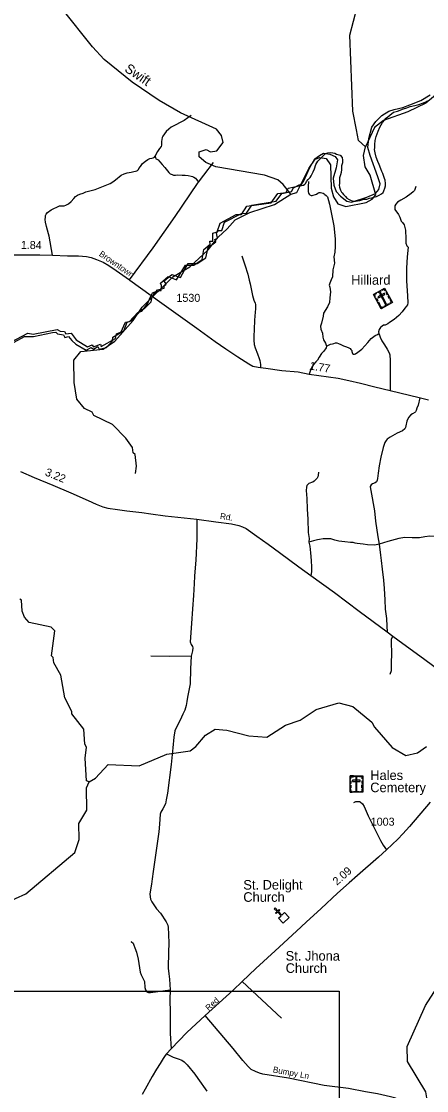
# Model space of a CAD drawing. Extents: x 2220236 to 2384410, y 720751 to 894131.
# Drawn here: x 2322567 to 2328894, y 837260 to 853962 of the extents above; entities that cross this region are included whole.
import ezdxf

# ---------------------------------------------------------------- set-up
doc = ezdxf.new("R2010")
doc.units = 0
doc.layers.add('Default', color=7, linetype='Continuous')

msp = doc.modelspace()

# ---------------------------------------------------------------- linework, layer by layer
at = {"layer": 'Default'}
for p, q in [((2328013, 851867), (2327975, 851994)), ((2326013, 838965), (2326630, 838392))]:
    msp.add_line(p, q, dxfattribs=at)
for points in [[(2327941, 852001), (2327832, 852101), (2327797, 852267), (2327744, 852557), (2327697, 853747), (2327865, 854407), (2327987, 854674), (2328276, 854962), (2328431, 855247), (2328511, 855565), (2328641, 855833), (2328822, 856041), (2328954, 856145), (2329162, 856222), (2329360, 856355), (2329508, 856574), (2329564, 856783), (2329563, 856892), (2329628, 856993), (2329835, 857169), (2329956, 857479), (2330063, 857588), (2330204, 857657), (2330621, 857670)], [(2326774, 851263), (2326656, 851413), (2326572, 851485), (2326363, 851558), (2325604, 851692), (2325445, 851757), (2325344, 851848), (2325343, 851924), (2325451, 851958), (2325518, 851924), (2325618, 851941), (2325716, 852070), (2325690, 852178), (2325614, 852276), (2325053, 852535), (2324717, 852725), (2324298, 853010), (2323861, 853366), (2323676, 853562), (2323203, 854157)], [(2329271, 853007), (2328883, 852686), (2328601, 852549), (2328220, 852412), (2328080, 852302), (2327941, 852001)], [(2327975, 851994), (2327991, 852131), (2328040, 852307), (2328101, 852400), (2328194, 852494), (2328304, 852560), (2328386, 852587), (2328524, 852615), (2328634, 852659), (2328804, 852725), (2328947, 852813)], [(2322393, 848946), (2322669, 849094), (2322750, 849075), (2323128, 849151), (2323174, 849121), (2323238, 849119), (2323262, 849081), (2323343, 849092), (2323420, 848986), (2323597, 848879), (2323671, 848907), (2323690, 848881), (2323692, 848878), (2323803, 848922), (2323815, 848885), (2324037, 849010), (2324054, 849080), (2324164, 849127), (2324221, 849262), (2324280, 849286), (2324442, 849455), (2324488, 849478), (2324591, 849580), (2324610, 849660), (2324640, 849704), (2324692, 849771), (2324797, 849792), (2324798, 849832), (2324827, 849858), (2324797, 849908), (2324916, 850006), (2325052, 849963), (2325115, 850078), (2325116, 850080), (2325171, 850179), (2325314, 850182), (2325449, 850270), (2325484, 850429), (2325603, 850518), (2325586, 850557), (2325628, 850573), (2325614, 850656), (2325647, 850693), (2325696, 850694), (2325740, 850823), (2326002, 850961), (2326084, 850964), (2326163, 851089), (2326546, 851152), (2326633, 851272), (2326784, 851305), (2326816, 851363), (2326914, 851416), (2326928, 851406), (2326948, 851397), (2326970, 851404), (2326990, 851418), (2327006, 851437), (2327017, 851460), (2327044, 851491), (2327075, 851522), (2327089, 851550), (2327124, 851614), (2327146, 851657), (2327162, 851728), (2327194, 851778), (2327241, 851826), (2327308, 851891), (2327354, 851906), (2327392, 851912), (2327431, 851907), (2327463, 851905), (2327489, 851888), (2327522, 851876), (2327545, 851872), (2327575, 851833), (2327583, 851795), (2327580, 851752), (2327567, 851704), (2327566, 851646), (2327558, 851602), (2327547, 851565), (2327536, 851519), (2327534, 851488), (2327534, 851453), (2327534, 851428), (2327529, 851404), (2327535, 851372), (2327543, 851343), (2327548, 851323), (2327566, 851296), (2327575, 851285), (2327596, 851256), (2327599, 851253), (2327628, 851227), (2327650, 851202), (2327686, 851179), (2327715, 851164), (2327757, 851156), (2327786, 851155), (2327816, 851158), (2327850, 851165), (2327885, 851175), (2327912, 851184), (2327962, 851187), (2328001, 851201), (2328037, 851206), (2328070, 851218), (2328114, 851228), (2328152, 851246), (2328189, 851266), (2328214, 851288), (2328224, 851315), (2328241, 851354), (2328250, 851394), (2328251, 851431), (2328245, 851479), (2328237, 851507), (2328226, 851540), (2328211, 851584), (2328196, 851617), (2328180, 851659), (2328154, 851725), (2328132, 851775), (2328106, 851843), (2328090, 851908), (2328081, 851963), (2328087, 851984), (2328086, 852038), (2328092, 852100), (2328108, 852166), (2328137, 852246), (2328165, 852310), (2328206, 852382), (2328263, 852452), (2328321, 852499), (2328379, 852543), (2328437, 852560), (2328532, 852596), (2328584, 852609), (2328635, 852631), (2328711, 852648), (2328770, 852665), (2328828, 852683), (2328869, 852700), (2328908, 852720)], [(2322393, 848946), (2322669, 849094), (2322750, 849075), (2323128, 849151), (2323174, 849121), (2323238, 849119), (2323262, 849081), (2323343, 849092), (2323420, 848986), (2323597, 848879), (2323671, 848907), (2323690, 848881), (2323692, 848878), (2323803, 848922), (2323815, 848885), (2324037, 849010), (2324054, 849080), (2324164, 849127), (2324221, 849262), (2324280, 849286), (2324442, 849455), (2324488, 849478), (2324591, 849580), (2324610, 849660), (2324640, 849704), (2324692, 849771), (2324797, 849792), (2324798, 849832), (2324827, 849858), (2324797, 849908), (2324916, 850006), (2325052, 849963), (2325115, 850078), (2325116, 850080), (2325171, 850179), (2325314, 850182), (2325449, 850270), (2325484, 850429), (2325603, 850518), (2325586, 850557), (2325628, 850573), (2325614, 850656), (2325647, 850693), (2325696, 850694), (2325740, 850823), (2326002, 850961), (2326084, 850964), (2326163, 851089), (2326546, 851152), (2326633, 851272), (2326784, 851305), (2326816, 851363), (2326914, 851416), (2326928, 851406), (2326948, 851397), (2326970, 851404), (2326990, 851418), (2327006, 851437), (2327017, 851460), (2327044, 851491), (2327075, 851522), (2327089, 851550), (2327124, 851614), (2327146, 851657), (2327162, 851728), (2327194, 851778), (2327241, 851826), (2327308, 851891), (2327354, 851906), (2327392, 851912), (2327431, 851907), (2327463, 851905), (2327489, 851888), (2327522, 851876), (2327545, 851872), (2327575, 851833), (2327583, 851795), (2327580, 851752), (2327567, 851704), (2327566, 851646), (2327558, 851602), (2327547, 851565), (2327536, 851519), (2327534, 851488), (2327534, 851453), (2327534, 851428), (2327529, 851404), (2327535, 851372), (2327543, 851343), (2327548, 851323), (2327566, 851296), (2327575, 851285), (2327596, 851256), (2327599, 851253), (2327628, 851227), (2327650, 851202), (2327686, 851179), (2327715, 851164), (2327757, 851156), (2327786, 851155), (2327816, 851158), (2327850, 851165), (2327885, 851175), (2327912, 851184), (2327962, 851187), (2328001, 851201), (2328037, 851206), (2328070, 851218), (2328114, 851228), (2328152, 851246), (2328189, 851266), (2328214, 851288), (2328224, 851315), (2328241, 851354), (2328250, 851394), (2328251, 851431), (2328245, 851479), (2328237, 851507), (2328226, 851540), (2328211, 851584), (2328196, 851617), (2328180, 851659), (2328154, 851725), (2328132, 851775), (2328106, 851843), (2328090, 851908), (2328081, 851963), (2328087, 851984), (2328086, 852038), (2328092, 852100), (2328108, 852166), (2328137, 852246), (2328165, 852310), (2328206, 852382), (2328263, 852452), (2328321, 852499), (2328379, 852543), (2328437, 852560), (2328532, 852596), (2328584, 852609), (2328635, 852631), (2328711, 852648), (2328770, 852665), (2328828, 852683), (2328869, 852700), (2328908, 852720)], [(2325217, 852494), (2325164, 852455), (2325107, 852416), (2325044, 852382), (2324976, 852348), (2324928, 852318), (2324905, 852307), (2324867, 852277), (2324829, 852240), (2324799, 852205), (2324777, 852169), (2324765, 852149), (2324761, 852116), (2324757, 852083), (2324756, 852048), (2324754, 852026), (2324747, 852006), (2324726, 851975), (2324694, 851928), (2324673, 851895), (2324658, 851857)], [(2326774, 851263), (2326866, 851290), (2327053, 851666), (2327152, 851811), (2327226, 851833), (2327327, 851818), (2327394, 851719), (2327406, 851355), (2327441, 851222), (2327509, 851113), (2327634, 851072), (2327950, 851134), (2328042, 851184), (2328099, 851252), (2328012, 851560), (2327936, 851692), (2327909, 851868), (2327941, 852001)], [(2322398, 848921), (2322618, 849042), (2322755, 849037), (2323052, 849103), (2323107, 849108), (2323129, 849081), (2323222, 849064), (2323244, 849026), (2323305, 849042), (2323354, 848976), (2323415, 848921), (2323579, 848828), (2323656, 848866), (2323695, 848844), (2323761, 848883), (2323783, 848844), (2323898, 848866), (2323991, 848971), (2323997, 849031), (2324118, 849103), (2324195, 849262), (2324255, 849273), (2324387, 849416), (2324447, 849433), (2324535, 849548), (2324585, 849658), (2324612, 849724), (2324684, 849746), (2324749, 849757), (2324755, 849834), (2324739, 849872), (2324859, 849977), (2324991, 849927), (2325131, 850155), (2325258, 850155), (2325389, 850243), (2325417, 850397), (2325516, 850480), (2325510, 850529), (2325554, 850529), (2325554, 850656), (2325626, 850672), (2325670, 850810), (2325922, 850947), (2326005, 850947), (2326087, 851073), (2326466, 851128), (2326570, 851271), (2326702, 851288), (2326730, 851359), (2326928, 851398), (2326977, 851469), (2327070, 851678), (2327147, 851816), (2327219, 851865), (2327285, 851903), (2327383, 851887), (2327466, 851849), (2327504, 851799), (2327482, 851673), (2327433, 851513), (2327444, 851403), (2327482, 851304), (2327548, 851233), (2327647, 851156), (2327719, 851139), (2327960, 851216), (2328098, 851271), (2328150, 851334), (2328167, 851422), (2328134, 851532), (2328013, 851867)], [(2323053, 850309), (2323000, 850606), (2322991, 850644), (2322960, 850758), (2322945, 850823), (2322939, 850867), (2322941, 850903), (2322946, 850929), (2322954, 850951), (2322976, 850974), (2323031, 851016), (2323163, 851078), (2323233, 851083), (2323263, 851093), (2323302, 851114), (2323344, 851148), (2323384, 851197), (2323414, 851224), (2323442, 851247), (2323480, 851264), (2323530, 851280), (2323575, 851300), (2323719, 851337), (2323851, 851390), (2323954, 851430), (2324009, 851465), (2324068, 851511), (2324092, 851533), (2324126, 851559), (2324171, 851581), (2324219, 851596), (2324279, 851608), (2324321, 851618), (2324347, 851623), (2324367, 851628), (2324380, 851633), (2324394, 851646), (2324402, 851662), (2324425, 851694), (2324458, 851740), (2324504, 851779), (2324541, 851804), (2324574, 851822), (2324602, 851827), (2324625, 851830), (2324635, 851835), (2324647, 851842), (2324658, 851857)], [(2324658, 851857), (2324660, 851833), (2324668, 851815), (2324680, 851809), (2324700, 851797), (2324728, 851767), (2324766, 851727), (2324808, 851679), (2324871, 851603), (2324892, 851583), (2324921, 851568), (2324941, 851561), (2324972, 851561), (2325009, 851563), (2325075, 851561), (2325125, 851559), (2325170, 851553), (2325216, 851545), (2325239, 851538), (2325262, 851528), (2325287, 851511), (2325303, 851493), (2325321, 851468), (2325330, 851452), (2325333, 851449)], [(2325333, 851449), (2325413, 851561), (2325564, 851758)], [(2327051, 851463), (2327046, 851383), (2327044, 851305), (2327049, 851277), (2327059, 851261), (2327071, 851250), (2327091, 851240), (2327107, 851240), (2327175, 851265), (2327197, 851281), (2327215, 851289), (2327235, 851289), (2327259, 851286), (2327281, 851278), (2327297, 851266), (2327307, 851256), (2327327, 851242), (2327347, 851221), (2327380, 851109), (2327427, 850871), (2327445, 850767), (2327456, 850668), (2327466, 850558), (2327466, 850447), (2327460, 850357), (2327447, 850284), (2327454, 850183), (2327428, 850080), (2327425, 849970), (2327403, 849927), (2327383, 849872), (2327375, 849840), (2327385, 849808), (2327393, 849737), (2327385, 849643), (2327379, 849572), (2327345, 849505), (2327284, 849406), (2327280, 849357), (2327252, 849248), (2327238, 849203), (2327244, 849156), (2327270, 849089), (2327274, 849029), (2327285, 848986), (2327316, 848937), (2327332, 848887), (2327324, 848860), (2327289, 848811), (2327255, 848773), (2327218, 848718), (2327192, 848671), (2327164, 848645), (2327130, 848603), (2327111, 848578), (2327095, 848548), (2327076, 848497), (2327058, 848452)], [(2324253, 849925), (2324625, 850422), (2324966, 850912), (2325319, 851430), (2325333, 851449)], [(2328725, 851381), (2328706, 851321), (2328684, 851297), (2328654, 851273), (2328577, 851218), (2328491, 851170), (2328440, 851137), (2328413, 851108), (2328400, 851079), (2328398, 851049), (2328400, 851021), (2328456, 850943), (2328474, 850905), (2328499, 850839), (2328519, 850819), (2328546, 850782), (2328565, 850700), (2328572, 850565), (2328568, 850496), (2328586, 850457), (2328606, 850435), (2328590, 850284), (2328582, 850109), (2328580, 849979), (2328580, 849908), (2328594, 849675), (2328603, 849563), (2328595, 849533), (2328579, 849515), (2328556, 849483), (2328510, 849423), (2328459, 849365), (2328388, 849305), (2328316, 849256), (2328286, 849235), (2328246, 849219), (2328223, 849214), (2328199, 849200), (2328173, 849181), (2328153, 849148), (2328141, 849114), (2328146, 849087), (2328148, 849076), (2328157, 849061), (2328171, 849027), (2328194, 848974), (2328234, 848907), (2328277, 848840), (2328309, 848783), (2328319, 848751), (2328326, 848663), (2328324, 848509), (2328324, 848195)], [(2324347, 846897), (2324363, 847013), (2324344, 847196), (2324311, 847221), (2324301, 847306), (2324200, 847453), (2323989, 847667), (2323696, 847806), (2323670, 847858), (2323553, 847915), (2323435, 848061), (2323391, 848319), (2323386, 848670), (2323494, 848805), (2323843, 848843), (2324025, 848968), (2324313, 849289), (2324453, 849498), (2324931, 849970), (2325196, 850129), (2325484, 850393), (2325640, 850593), (2325781, 850721), (2325904, 850864), (2326136, 850975), (2326518, 851102), (2326774, 851263)], [(2322371, 850317), (2322853, 850313), (2323053, 850309), (2323289, 850301), (2323461, 850301), (2323583, 850291), (2323655, 850273), (2323741, 850242), (2323844, 850199), (2323932, 850148), (2324045, 850073), (2324253, 849925), (2324261, 849920), (2324759, 849558), (2325307, 849169), (2325591, 848962), (2325759, 848848), (2325948, 848720), (2326120, 848613), (2326183, 848578), (2326262, 848562), (2326298, 848557), (2326382, 848546), (2326633, 848511), (2326889, 848485), (2327058, 848452), (2327513, 848387), (2327682, 848353), (2327862, 848312), (2328085, 848251), (2328324, 848195), (2328779, 848085), (2328924, 848051)], [(2326007, 850297), (2326056, 850159), (2326100, 850013), (2326126, 849921), (2326141, 849860), (2326153, 849785), (2326173, 849678), (2326197, 849609), (2326218, 849560), (2326222, 849540), (2326224, 849509), (2326222, 849471), (2326218, 849418), (2326208, 849296), (2326201, 849150), (2326195, 849047), (2326197, 848980), (2326204, 848917), (2326218, 848864), (2326254, 848771), (2326281, 848698), (2326290, 848667), (2326296, 848635), (2326298, 848600), (2326298, 848568), (2326298, 848557)], [(2327332, 848887), (2327371, 848909), (2327394, 848921), (2327422, 848923), (2327446, 848931), (2327471, 848939), (2327491, 848939), (2327517, 848931), (2327554, 848913), (2327594, 848895), (2327643, 848880), (2327680, 848862), (2327698, 848850), (2327712, 848836), (2327724, 848820), (2327724, 848805), (2327730, 848787), (2327736, 848773), (2327753, 848765), (2327769, 848763), (2327783, 848769), (2327822, 848793), (2327882, 848844), (2327974, 848947), (2328030, 849006), (2328091, 849053), (2328126, 849073), (2328146, 849087)], [(2328789, 848082), (2328760, 847965), (2328742, 847919), (2328733, 847885), (2328723, 847865), (2328711, 847853), (2328675, 847832), (2328650, 847814), (2328610, 847776), (2328586, 847717), (2328567, 847643), (2328564, 847617), (2328552, 847597), (2328516, 847567), (2328433, 847528), (2328323, 847467), (2328280, 847436), (2328260, 847414), (2328242, 847382), (2328215, 847304), (2328179, 847155), (2328152, 847019), (2328139, 846907), (2328126, 846819), (2328121, 846793), (2328115, 846781), (2328110, 846768), (2328089, 846756), (2328049, 846738), (2328028, 846720), (2328014, 846699), (2328018, 846662), (2328024, 846634), (2328082, 846317), (2328096, 846155), (2328132, 845909), (2328153, 845795)], [(2322553, 846930), (2322764, 846836), (2323058, 846717), (2323337, 846597), (2323609, 846477), (2323737, 846420), (2323840, 846380), (2323919, 846359), (2324069, 846337), (2324215, 846315), (2324448, 846288), (2324587, 846270), (2324811, 846240), (2325307, 846185), (2325601, 846146), (2325847, 846112), (2325960, 846088), (2326017, 846069), (2326076, 846041), (2326242, 845923), (2326420, 845797), (2326597, 845666), (2326897, 845442), (2327086, 845306), (2327455, 845039), (2327840, 844750), (2328057, 844590), (2328279, 844426), (2328366, 844361), (2328522, 844243), (2328844, 844012), (2329286, 843683)], [(2327204, 846921), (2327202, 846875), (2327194, 846848), (2327186, 846828), (2327166, 846804), (2327137, 846779), (2327115, 846765), (2327097, 846759), (2327072, 846751), (2327056, 846745), (2327044, 846733), (2327022, 846712), (2327016, 846688), (2327014, 846633), (2327022, 846508), (2327030, 846343), (2327038, 846185), (2327046, 845980), (2327058, 845883), (2327055, 845828)], [(2325307, 846185), (2325307, 845881), (2325291, 845546), (2325275, 845363), (2325271, 845298), (2325265, 845183), (2325253, 844994), (2325240, 844787), (2325222, 844554), (2325204, 844268), (2325216, 844227), (2325238, 844197), (2325246, 844174), (2325240, 844130), (2325220, 844044)], [(2329567, 846214), (2329498, 846113), (2329425, 846022), (2329375, 845977), (2329314, 845943), (2329255, 845930), (2329162, 845910), (2329044, 845914), (2328946, 845922), (2328866, 845910), (2328783, 845896), (2328667, 845894), (2328552, 845902), (2328460, 845886), (2328290, 845835), (2328153, 845795)], [(2328153, 845795), (2328083, 845781), (2327970, 845787), (2327905, 845795), (2327811, 845808), (2327779, 845812), (2327745, 845820), (2327704, 845822), (2327617, 845832), (2327521, 845842), (2327459, 845856), (2327398, 845877), (2327347, 845881), (2327278, 845877), (2327223, 845868), (2327191, 845864), (2327169, 845859), (2327128, 845848), (2327055, 845828), (2327071, 845765), (2327079, 845659), (2327092, 845540), (2327098, 845434), (2327098, 845365), (2327086, 845306)], [(2328153, 845795), (2328175, 845625), (2328186, 845542), (2328200, 845406), (2328220, 845233), (2328232, 845104), (2328240, 844925), (2328248, 844779), (2328266, 844633), (2328273, 844515), (2328279, 844426)], [(2323624, 842082), (2323582, 842100), (2323562, 842451), (2323585, 842626), (2323560, 842674), (2323541, 842906), (2323355, 843148), (2323354, 843181), (2323244, 843396), (2323182, 843751), (2323071, 843944), (2323062, 844025), (2323037, 844051), (2323091, 844443), (2323032, 844500), (2322690, 844571), (2322614, 844654), (2322579, 844747), (2322569, 844921), (2322544, 844936)], [(2328366, 844361), (2328342, 844312), (2328342, 844236), (2328347, 844118), (2328346, 844060), (2328342, 843963), (2328342, 843900), (2328342, 843837), (2328338, 843815), (2328319, 843762)], [(2325220, 844044), (2325208, 843850), (2325200, 843614), (2325160, 843404), (2325151, 843336), (2325140, 843276), (2325117, 843202), (2325087, 843142), (2325046, 843045), (2324976, 842916), (2324964, 842880), (2324949, 842780), (2324933, 842612), (2324904, 842356), (2324847, 841907), (2324830, 841803), (2324815, 841741), (2324773, 841659), (2324746, 841608), (2324736, 841580), (2324726, 841420), (2324711, 841304), (2324622, 840684), (2324607, 840569), (2324598, 840487), (2324574, 840333), (2324578, 840289), (2324585, 840251), (2324603, 840207), (2324676, 840102), (2324739, 840031), (2324830, 839894), (2324852, 839843), (2324860, 839806), (2324866, 839702), (2324870, 839560), (2324863, 839426), (2324859, 839171), (2324867, 839082), (2324881, 839000), (2324888, 838835)], [(2325220, 844044), (2324875, 844042), (2324588, 844044)], [(2323624, 842082), (2323724, 842142), (2323921, 842354), (2324405, 842334), (2324836, 842513), (2325202, 842567), (2325293, 842633), (2325441, 842810), (2325590, 842905), (2325773, 842889), (2326116, 842801), (2326399, 842780), (2326689, 842966), (2326921, 843044), (2327169, 843212), (2327526, 843315), (2327743, 843262), (2328038, 843015), (2328080, 842938), (2328358, 842617), (2328568, 842495), (2328751, 842538), (2328891, 842633)], [(2322312, 840187), (2322635, 840332), (2323403, 840980), (2323467, 841183), (2323465, 841433), (2323588, 841641), (2323584, 841992), (2323624, 842082)], [(2327757, 841761), (2327789, 841775), (2327845, 841776), (2327859, 841770), (2327893, 841738), (2327918, 841697), (2327983, 841553), (2328110, 841291), (2328173, 841167), (2328214, 841096), (2328242, 841056), (2328269, 841020)], [(2328771, 836766), (2328901, 837116), (2328882, 837243), (2328594, 837714), (2328592, 837947), (2328876, 838592), (2329147, 839010), (2329237, 839178), (2329713, 839857), (2329712, 839883), (2329860, 840050), (2330042, 840169), (2330209, 840205), (2330426, 840116), (2330634, 840151), (2330866, 840262), (2331164, 840441), (2331304, 840592), (2331561, 840710), (2331816, 841006), (2332114, 841183), (2332196, 841284), (2332408, 841703), (2332617, 841817)], [(2328949, 841767), (2328625, 841385), (2328521, 841269), (2328446, 841189), (2328269, 841020), (2328141, 840908), (2327813, 840618), (2327684, 840508), (2327503, 840343), (2327248, 840106), (2327014, 839892), (2326861, 839749), (2326530, 839445), (2326229, 839165), (2326013, 838965), (2325873, 838829), (2325439, 838435), (2325148, 838166), (2324904, 837913), (2324831, 837833), (2324814, 837809), (2324782, 837762), (2324733, 837686), (2324676, 837594), (2324610, 837478), (2324499, 837280), (2324455, 837199)], [(2324278, 839588), (2324288, 839584), (2324310, 839561), (2324323, 839533), (2324339, 839489), (2324362, 839421), (2324389, 839313), (2324421, 839108), (2324439, 839066), (2324474, 838998), (2324487, 838963), (2324497, 838871), (2324506, 838835), (2324514, 838817), (2324524, 838805), (2324538, 838799), (2324554, 838793), (2324582, 838792), (2324888, 838835)], [(2319210, 838813), (2327527, 838813), (2327527, 830011), (2319210, 830011), (2319210, 838813)], [(2324888, 838835), (2324887, 838685), (2324890, 838478), (2324892, 838153), (2324904, 837913)], [(2328451, 837126), (2328393, 837145), (2328332, 837163), (2328126, 837209), (2327938, 837241), (2327673, 837292), (2327293, 837341), (2326736, 837454), (2326338, 837519), (2326285, 837535), (2326222, 837556), (2326157, 837592), (2326106, 837639), (2326024, 837731), (2325874, 837919), (2325439, 838435)], [(2324831, 837833), (2324935, 837784), (2325014, 837756), (2325070, 837735), (2325106, 837712), (2325156, 837662), (2325276, 837518), (2325323, 837448), (2325463, 837250)]]:
    msp.add_lwpolyline(points, dxfattribs=at)
for points in [[(2328063, 849698), (2328238, 849793), (2328360, 849570), (2328185, 849474)], [(2328259, 849755), (2328249, 849750), (2328234, 849778), (2328198, 849759), (2328193, 849768), (2328238, 849793)], [(2328084, 849660), (2328094, 849665), (2328079, 849694), (2328114, 849713), (2328109, 849723), (2328063, 849698)], [(2328120, 849595), (2328099, 849633), (2328109, 849638), (2328130, 849600)], [(2328128, 849733), (2328174, 849758), (2328179, 849748), (2328134, 849723)], [(2328132, 849658), (2328141, 849641), (2328244, 849698), (2328235, 849714)], [(2328173, 849725), (2328157, 849716), (2328254, 849538), (2328270, 849546)], [(2328284, 849686), (2328263, 849724), (2328273, 849729), (2328294, 849691)], [(2328315, 849628), (2328295, 849666), (2328305, 849671), (2328325, 849633)], [(2328152, 849536), (2328131, 849574), (2328141, 849579), (2328162, 849541)], [(2328214, 849490), (2328209, 849500), (2328189, 849490), (2328170, 849525), (2328160, 849520), (2328185, 849475)], [(2328230, 849512), (2328305, 849553), (2328310, 849543), (2328236, 849502)], [(2328331, 849554), (2328325, 849564), (2328345, 849575), (2328325, 849610), (2328335, 849615), (2328360, 849570)], [(2327698, 842175), (2327897, 842175), (2327897, 841920), (2327698, 841920)], [(2327698, 842131), (2327709, 842131), (2327709, 842163), (2327750, 842163), (2327750, 842175), (2327698, 842175)], [(2327739, 842107), (2327739, 842088), (2327856, 842088), (2327856, 842107)], [(2327772, 842175), (2327824, 842175), (2327824, 842163), (2327772, 842163)], [(2327807, 842145), (2327788, 842145), (2327788, 841943), (2327807, 841943)], [(2327897, 842131), (2327886, 842131), (2327886, 842163), (2327845, 842163), (2327845, 842175), (2327897, 842175)], [(2327698, 842057), (2327698, 842100), (2327709, 842100), (2327709, 842057)], [(2327698, 841990), (2327698, 842033), (2327709, 842033), (2327709, 841990)], [(2327731, 841920), (2327731, 841932), (2327709, 841932), (2327709, 841972), (2327698, 841972), (2327698, 841920)], [(2327864, 841920), (2327864, 841931), (2327886, 841931), (2327886, 841972), (2327897, 841972), (2327897, 841920)], [(2327885, 841992), (2327885, 842036), (2327897, 842036), (2327897, 841992)], [(2327886, 842058), (2327886, 842101), (2327897, 842101), (2327897, 842058)], [(2327755, 841931), (2327840, 841931), (2327840, 841920), (2327755, 841920)], [(2326580, 839952), (2326621, 839991), (2326569, 840046), (2326546, 840024), (2326535, 840036), (2326558, 840058), (2326516, 840102), (2326528, 840113), (2326570, 840069), (2326593, 840091), (2326604, 840080), (2326581, 840058), (2326633, 840002), (2326675, 840042), (2326748, 839965), (2326653, 839875)]]:
    msp.add_lwpolyline(points, close=True, dxfattribs=at)

# ---------------------------------------------------------------- texts
for s, height, rotation, p in [('Swift', 150, 325.8594, (2324166, 853190)), ('1.84', 125, 359.3218, (2322558, 850408)), ('Browntown', 95, 325.5421, (2323770, 850307)), ('1.77', 125, 350.6692, (2327057, 848526)), ('3.22', 125, 337.7557, (2322926, 846874)), ('Rd.', 95, 352.0229, (2325664, 846189)), ('2.09', 125, 41.5414, (2327494, 840460)), ('Red', 95, 42.408, (2325492, 838500)), ('Bumpy Ln', 95, 349.2045, (2326488, 837546))]:
    msp.add_text(s, height=height, rotation=rotation, dxfattribs=at).set_placement(p)
for s, height, p in [('Hilliard', 150, (2327717, 849848)), ('1530', 125, (2324988, 849581)), ('Hales', 150, (2328014, 842112)), ('Cemetery', 150, (2328014, 841921)), ('1003', 125, (2328022, 841398)), ('St. Delight', 150, (2326032, 840400)), ('Church', 150, (2326032, 840209)), ('St. Jhona', 150, (2326693, 839290)), ('Church', 150, (2326693, 839099))]:
    msp.add_text(s, height=height, dxfattribs=at).set_placement(p)

doc.saveas('drawing.dxf')
